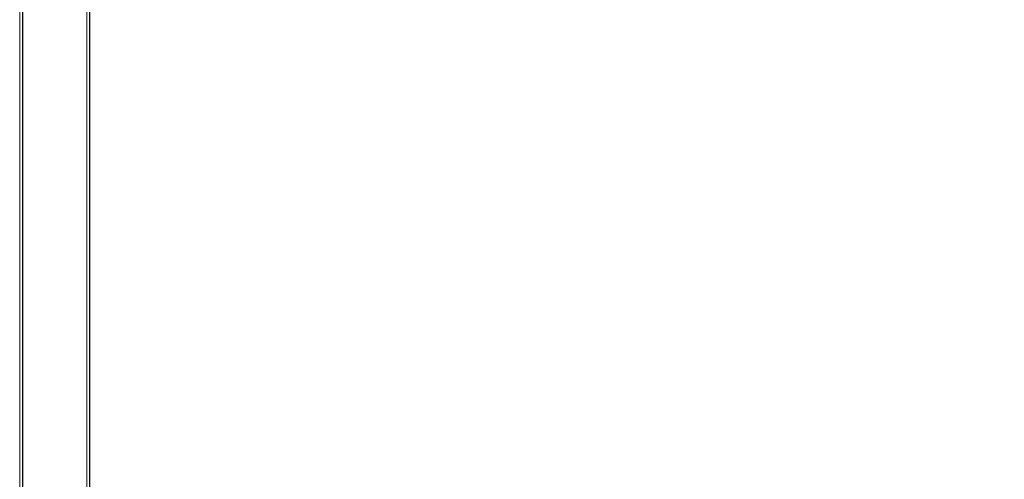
# Model space of a CAD drawing. Header units: millimetres. Extents: x 126553 to 403692, y -95821 to 38049.
# Tile 410 of 656: x 332691 to 335630, y -29959 to -28587. Entities that reach past the tile are written whole.
import ezdxf

# ---------------------------------------------------------------- set-up
doc = ezdxf.new("R2010")
doc.units = ezdxf.units.MM
doc.layers.add('ramki', color=250, linetype='Continuous', lineweight=13)
doc.layers.add('WYMIAR', color=7, linetype='Continuous', lineweight=18)

msp = doc.modelspace()

# ---------------------------------------------------------------- linework, layer by layer
at = {"layer": 'ramki', "color": 0, "ltscale": 0.6}
for p, q in [((332690.79575, -26340.58024), (332690.79575, -32180.58029)), ((332690.79575, -26340.58024), (332690.79575, -32280.58029)), ((332890.79575, -26390.58024), (332890.79575, -32230.58029))]:
    msp.add_line(p, q, dxfattribs=at)
at = {"layer": 'WYMIAR', "color": 7, "lineweight": -3}
for points in [[(332699.79575, -26340.58024), (342987.51182, -26340.58024), (342987.51182, -32280.58029), (332699.79575, -32280.58029)], [(332899.79575, -26390.58024), (342937.51182, -26390.58024), (342937.51182, -32230.58029), (332899.79575, -32230.58029)]]:
    msp.add_lwpolyline(points, close=True, dxfattribs=at)

doc.saveas('drawing.dxf')
